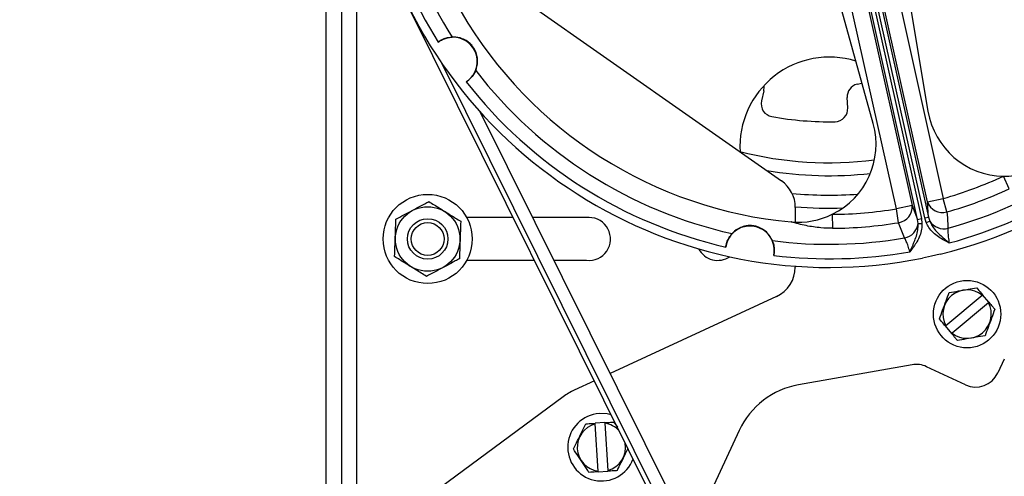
# Model space of a CAD drawing. Header units: inches. Extents: x 170 to 284, y 215 to 248.
# Tile 489 of 656: x 211.528 to 211.784, y 224.532 to 224.65. Entities that reach past the tile are written whole.
import ezdxf

# ---------------------------------------------------------------- set-up
doc = ezdxf.new("R2010")
doc.units = ezdxf.units.IN
doc.header["$LTSCALE"] = 0.25
doc.header["$MEASUREMENT"] = 0
doc.layers.add('ANNOTATIONS', color=1, linetype='Continuous')
doc.layers.add('RH FRONT OF HOOD', color=7, linetype='Continuous')
doc.styles.add('ARIAL', font='arial.ttf', dxfattribs={"height": 0.09375})
doc.dimstyles.new('STANDARD$0', dxfattribs={"dimtxt": 0.09375, "dimasz": 0.09375, "dimexe": 0.03125, "dimexo": 0.046875, "dimgap": 0.09, "dimtad": 0, "dimtih": 1, "dimtoh": 1, "dimdec": 4, "dimzin": 0, "dimdsep": 46, "dimtxsty": 'ARIAL', "dimcen": 0.09, "dimadec": 0, "dimazin": 0, "dimtfac": 1, "dimtdec": 4, "dimtofl": 0, "dimtmove": 0, "dimatfit": 1, "dimfxl": 1, "dimtolj": 1, "dimtzin": 0, "dimarcsym": 0})

# ---------------------------------------------------------------- blocks, each defined once
blk = doc.blocks.new('*D133')
at = {"layer": 'ANNOTATIONS', "color": 0, "lineweight": -2, "transparency": 16777216}
for p, q in [((211.573486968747, 225.2379811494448), (212.9080140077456, 225.2379811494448)), ((212.8767640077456, 225.1442311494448), (212.8767640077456, 222.8822775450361)), ((212.8767640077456, 220.1854637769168), (212.8767640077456, 222.4474173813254)), ((212.4115944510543, 220.0917137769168), (212.9080140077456, 220.0917137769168))]:
    blk.add_line(p, q, dxfattribs=at)
at = {"layer": 'ANNOTATIONS', "color": 0, "transparency": 16777216}
for points in [[(212.8611390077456, 225.1442311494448), (212.8923890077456, 225.1442311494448), (212.8767640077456, 225.2379811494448)], [(212.8611390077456, 220.1854637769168), (212.8923890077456, 220.1854637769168), (212.8767640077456, 220.0917137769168)]]:
    blk.add_solid(points, dxfattribs=at)
at = {"layer": 'defpoints', "color": 0, "transparency": 16777216}
for p in [(211.526611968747, 225.2379811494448), (212.3647194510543, 220.0917137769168), (212.8767640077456, 220.0917137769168)]:
    blk.add_point(p, dxfattribs=at)
at = {"layer": 'ANNOTATIONS', "color": 0, "transparency": 16777216, "insert": (212.8767640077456, 222.6648474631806), "char_height": 0.09375, "attachment_point": 5, "style": 'ARIAL'}
blk.add_mtext('\\A1;TOTAL\\PHEIGHT', dxfattribs=at)

msp = doc.modelspace()

# ---------------------------------------------------------------- hatches: boundary and pattern name
at = {"layer": 'RH FRONT OF HOOD'}
h = msp.add_hatch(dxfattribs=at)
h.set_pattern_fill('ANSI31', color=256, scale=0.34241245, angle=2.8e-322, style=0)
h.set_pattern_definition([(45, (200.7896657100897, 218.4993357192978), (-0.03026527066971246, 0.03026527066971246), [])])
edge = h.paths.add_edge_path(flags=0)
edge.add_arc((211.0763061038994, 224.3915581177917), 0.021400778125, 89.9999999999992, 390.52248781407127, ccw=False)
edge.add_line((211.0763061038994, 224.4129588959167), (211.1490687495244, 224.4129588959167))
edge.add_arc((211.1490687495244, 224.8238538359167), 0.4108949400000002, 270, 450.0000000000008)
edge.add_line((211.1490687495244, 225.2347487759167), (210.6654111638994, 225.2347487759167))
edge.add_arc((210.6654111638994, 225.2390289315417), 0.004280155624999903, 180.0000000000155, 269.9999999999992, ccw=False)
edge.add_line((210.6611310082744, 225.2390289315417), (210.6611310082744, 225.2818304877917))
edge.add_arc((210.6654111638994, 225.2818304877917), 0.004280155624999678, 360, 540, ccw=False)
edge.add_line((210.6696913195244, 225.2818304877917), (210.6696913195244, 225.2390289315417))
edge.add_line((210.6696913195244, 225.2390289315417), (210.6664589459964, 225.2390289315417))
edge.add_line((210.6664589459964, 225.2390289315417), (210.6664589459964, 225.2818304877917))
edge.add_arc((210.6654111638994, 225.2818304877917), 0.001047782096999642, 360, 540.0000000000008)
edge.add_line((210.6643633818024, 225.2818304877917), (210.6643633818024, 225.2390289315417))
edge.add_arc((210.6654111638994, 225.2390289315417), 0.001047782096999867, 180, 270)
edge.add_line((210.6654111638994, 225.2379811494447), (211.1490687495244, 225.2379811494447))
edge.add_arc((211.1490687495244, 224.8238538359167), 0.4141273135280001, 269.9999999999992, 450, ccw=False)
edge.add_line((211.1490687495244, 224.4097265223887), (211.0763061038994, 224.4097265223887))
edge.add_arc((211.0763061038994, 224.3915581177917), 0.018168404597, 450.0000000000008, 750.5224878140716)
edge.add_arc((211.0910543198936, 224.4002532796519), 0.001047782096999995, 390.5224878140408, 495.0000000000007)
edge.add_line((211.0903134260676, 224.4009941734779), (211.0816182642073, 224.3922990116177))
edge.add_line((211.0816182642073, 224.3922990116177), (211.0793326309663, 224.3945846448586))
edge.add_line((211.0793326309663, 224.3945846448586), (211.0880277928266, 224.4032798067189))
edge.add_arc((211.0910543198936, 224.4002532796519), 0.004280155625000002, 390.522487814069, 495.0000000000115, ccw=False)

# ---------------------------------------------------------------- linework, layer by layer
for p, q in [((211.6152252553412, 224.5131283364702), (211.6152252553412, 225.1014501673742)), ((211.6071300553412, 225.0934883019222), (211.6071300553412, 224.5210902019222)), ((211.6111776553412, 225.0934883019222), (211.6111776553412, 224.5210902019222)), ((211.7610275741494, 224.5983862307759), (211.7429687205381, 224.6794991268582)), ((211.7439526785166, 224.6797181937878), (211.7620115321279, 224.5986052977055)), ((211.7628836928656, 224.5987994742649), (211.7448248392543, 224.6799123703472)), ((211.7458087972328, 224.6801314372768), (211.7638676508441, 224.5990185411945)), ((211.7635805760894, 224.6029288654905), (211.7463898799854, 224.6801423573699)), ((211.7504897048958, 224.6810551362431), (211.7676804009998, 224.6038416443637)), ((211.7555287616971, 224.6011362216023), (211.7383380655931, 224.6783497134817)), ((211.7424378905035, 224.6792624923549), (211.7596285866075, 224.6020490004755)), ((211.7586625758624, 224.6565761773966), (211.7637338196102, 224.6265079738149)), ((211.6588452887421, 224.6552069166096), (211.7256368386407, 224.6084389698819)), ((211.7411248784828, 224.4273957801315), (211.6285992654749, 224.6537079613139)), ((211.7494864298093, 224.6233359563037), (211.7413223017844, 224.6527155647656)), ((211.7413363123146, 224.4298095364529), (211.637307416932, 224.6390330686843)), ((211.745299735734, 224.6335580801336), (211.7465623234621, 224.6338587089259)), ((211.7210228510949, 224.6318250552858), (211.7204333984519, 224.6291894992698)), ((211.7428737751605, 224.6273812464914), (211.7427139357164, 224.6300771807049)), ((211.7424203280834, 224.4350180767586), (211.6472778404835, 224.6263692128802)), ((211.7848928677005, 224.6063394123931), (211.783375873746, 224.6096381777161)), ((211.7635805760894, 224.6029288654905), (211.7676804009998, 224.6038416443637)), ((211.7638676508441, 224.5990185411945), (211.7635805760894, 224.6029288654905)), ((211.7686716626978, 224.6003487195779), (211.7676804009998, 224.6038416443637)), ((211.7292326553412, 224.6015314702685), (211.7292326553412, 224.5976935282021)), ((211.7596285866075, 224.6020490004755), (211.7555287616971, 224.6011362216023)), ((211.7561129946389, 224.5975526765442), (211.7555287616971, 224.6011362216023)), ((211.7596285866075, 224.6020490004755), (211.7610275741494, 224.5983862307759)), ((211.6558521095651, 224.5988968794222), (211.6437777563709, 224.5988968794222)), ((211.6755850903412, 224.5988968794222), (211.6609374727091, 224.5988968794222)), ((211.7388566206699, 224.5997264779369), (211.7388824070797, 224.5960957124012)), ((211.7576560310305, 224.5935888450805), (211.7561129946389, 224.5975526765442)), ((211.7610275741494, 224.5983862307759), (211.7620115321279, 224.5986052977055)), ((211.7611804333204, 224.5973145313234), (211.7610275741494, 224.5983862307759)), ((211.7620115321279, 224.5986052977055), (211.7621730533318, 224.5973497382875)), ((211.7628836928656, 224.5987994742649), (211.7638676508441, 224.5990185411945)), ((211.7632700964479, 224.5975939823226), (211.7628836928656, 224.5987994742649)), ((211.7632700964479, 224.5975939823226), (211.7641838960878, 224.5979832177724)), ((211.7638676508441, 224.5990185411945), (211.7641838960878, 224.5979832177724)), ((211.7611804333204, 224.5973145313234), (211.7621730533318, 224.5973497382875)), ((211.6437962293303, 224.5877659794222), (211.6613865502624, 224.5877659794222)), ((211.6664719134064, 224.5877659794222), (211.6749723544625, 224.5877659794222)), ((211.7623305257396, 224.5883635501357), (211.7623354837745, 224.5883412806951)), ((211.7646401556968, 224.5888543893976), (211.7623354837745, 224.5883412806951)), ((211.766944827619, 224.5893674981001), (211.7646401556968, 224.5888543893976)), ((211.7669398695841, 224.5893897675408), (211.766944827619, 224.5893674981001)), ((211.7292326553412, 224.5862554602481), (211.7292326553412, 224.586011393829)), ((211.7243437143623, 224.5783595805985), (211.6811050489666, 224.5583357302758)), ((211.7683677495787, 224.5708029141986), (211.7778321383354, 224.5786975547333)), ((211.7778321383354, 224.5786975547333), (211.7779565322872, 224.5788013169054)), ((211.779576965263, 224.5768586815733), (211.7779565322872, 224.5788013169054)), ((211.7794525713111, 224.5767549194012), (211.7699881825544, 224.5688602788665)), ((211.779576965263, 224.5768586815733), (211.7794525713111, 224.5767549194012)), ((211.7682433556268, 224.5706991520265), (211.7683677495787, 224.5708029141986)), ((211.7682433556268, 224.5706991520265), (211.7698637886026, 224.5687565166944)), ((211.7699881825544, 224.5688602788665), (211.7698637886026, 224.5687565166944)), ((211.7835874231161, 224.5620875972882), (211.7819016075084, 224.5584723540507)), ((211.7596091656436, 224.5606053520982), (211.7300971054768, 224.5554015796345)), ((211.7734745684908, 224.5554051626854), (211.7633902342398, 224.560107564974)), ((211.6769714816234, 224.5564214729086), (211.6717617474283, 224.5540088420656)), ((211.6688255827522, 224.5522684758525), (211.6174591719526, 224.5143085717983)), ((211.6796882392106, 224.5455611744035), (211.6771634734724, 224.5454024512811)), ((211.6771736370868, 224.5452407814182), (211.6771634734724, 224.5454024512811)), ((211.6779469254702, 224.5329402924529), (211.6771736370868, 224.5452407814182)), ((211.6796882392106, 224.5455611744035), (211.679698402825, 224.5453995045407)), ((211.679698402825, 224.5453995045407), (211.6804716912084, 224.5330990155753)), ((211.682070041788, 224.545710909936), (211.6829719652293, 224.5443532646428)), ((211.7146517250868, 224.5435499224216), (211.7019743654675, 224.5163632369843)), ((211.6779570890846, 224.53277862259), (211.6779469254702, 224.5329402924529)), ((211.6779570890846, 224.53277862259), (211.6804818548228, 224.5329373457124)), ((211.6804716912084, 224.5330990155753), (211.6804818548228, 224.5329373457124))]:
    msp.add_line(p, q, dxfattribs=at)
at = {"layer": 'RH FRONT OF HOOD', "flags": 128}
msp.add_lwpolyline([(211.6813779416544, 224.5475591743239), (211.6803057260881, 224.5478133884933), (211.6782724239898, 224.5479224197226)], dxfattribs=at)
at = {"layer": 'RH FRONT OF HOOD'}
for centre, radius in [((211.6336249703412, 224.5933145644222), 0.01158625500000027), ((211.6336249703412, 224.5933145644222), 0.008387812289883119), ((211.6336249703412, 224.5933145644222), 0.005270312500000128), ((211.6336249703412, 224.5933145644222), 0.004258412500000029), ((211.7739101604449, 224.5737789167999), 0.00876979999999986)]:
    msp.add_circle(centre, radius, dxfattribs=at)
for centre, radius, start, end in [((211.1157170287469, 224.8238538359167), 0.4141273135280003, 270, 90), ((211.7380867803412, 224.7081211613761), 0.1221869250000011, 283.6587680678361, 11.44430059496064), ((211.7380867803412, 224.7081211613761), 0.1221869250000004, 193.6587680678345, 281.4443005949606), ((211.7380867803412, 224.7081211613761), 0.1199682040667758, 195.0537021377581, 212.0316458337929), ((211.7380867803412, 224.7081211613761), 0.1161921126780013, 195.4070138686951, 212.4315598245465), ((211.7380867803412, 224.7081211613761), 0.1108046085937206, 210.2339605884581, 264.8691080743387), ((211.640200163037, 224.6394489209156), 0.006324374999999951, 302.9786711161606, 127.1243975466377), ((211.7380867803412, 224.6173619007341), 0.02323997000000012, 72.74833306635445, 183.4464935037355), ((211.7380867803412, 224.7081211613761), 0.1161921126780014, 217.6715088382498, 257.4315598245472), ((211.7380867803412, 224.7081211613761), 0.1199682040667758, 218.0714228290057, 257.0316458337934), ((211.746081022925, 224.6302768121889), 0.003373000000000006, 103.3930417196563, 183.3930417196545), ((211.7177311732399, 224.6325612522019), 0.00337299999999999, 347.393041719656, 10.35507774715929), ((211.7237250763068, 224.6284533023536), 0.003373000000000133, 167.3930417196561, 259.7810571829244), ((211.7395066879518, 224.6271816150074), 0.003373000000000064, 271.0050262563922, 3.393041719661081), ((211.7836899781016, 224.6298737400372), 0.02023800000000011, 189.5732988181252, 269.1107037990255), ((211.7380867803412, 224.7081211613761), 0.0843250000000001, 259.7810571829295, 271.0050262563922), ((211.7299872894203, 224.6179174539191), 0.02023800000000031, 295.9923648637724, 15.5297698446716), ((211.7380900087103, 224.7079525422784), 0.09481503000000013, 255.7590069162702, 277.103768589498), ((211.7380900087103, 224.7079525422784), 0.09818802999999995, 260.4504542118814, 276.2358904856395), ((211.7836899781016, 224.6298737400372), 0.02023800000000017, 269.1107037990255, 300.2339605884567), ((211.7208001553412, 224.6015314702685), 0.00843249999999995, 0, 55.00000000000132), ((211.7380867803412, 224.7081211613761), 0.1083974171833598, 285.8434811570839, 294.6961496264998), ((211.7380867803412, 224.7081211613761), 0.1161921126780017, 285.4070138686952, 302.4315598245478), ((211.7380867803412, 224.7081211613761), 0.1120282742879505, 285.8434811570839, 294.6961496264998), ((211.7380867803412, 224.7081211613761), 0.1199682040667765, 285.0537021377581, 302.0316458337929), ((211.7380900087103, 224.7079525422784), 0.10324753, 264.621563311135, 274.140921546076), ((211.7675159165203, 224.6043811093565), 0.004194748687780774, 200.2553838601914, 285.9931333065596), ((211.7380900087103, 224.7079525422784), 0.1066205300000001, 265.2338246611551, 271.924290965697), ((211.7380867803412, 224.7081211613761), 0.1083974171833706, 270.4069190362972, 279.2595875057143), ((211.7554488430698, 224.6016945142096), 0.004194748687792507, 279.1099353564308, 4.847684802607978), ((211.6755850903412, 224.5933145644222), 0.005582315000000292, 263.6983025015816, 90), ((211.7299872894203, 224.6179174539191), 0.02023800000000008, 264.869108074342, 295.9923648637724), ((211.7380867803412, 224.7081211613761), 0.1120282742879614, 270.4069190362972, 279.2595875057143), ((211.7678623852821, 224.6003271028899), 0.004361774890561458, 212.50475328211, 284.5207996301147), ((211.7174290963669, 224.590346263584), 0.006324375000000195, 347.9786711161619, 172.1243975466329), ((211.7568550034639, 224.5978764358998), 0.004361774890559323, 280.5822690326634, 352.5983153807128), ((211.7380867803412, 224.7081211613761), 0.1161921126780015, 262.671508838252, 279.6960547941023), ((211.7090385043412, 224.5933145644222), 0.005565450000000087, 207.3513854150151, 304.250733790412), ((211.7380867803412, 224.7081211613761), 0.1199682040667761, 263.0714228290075, 280.0493665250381), ((211.7208001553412, 224.586011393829), 0.008432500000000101, 294.8488811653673, 0), ((211.7739101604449, 224.5737789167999), 0.006290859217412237, 51.43216720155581, 208.2336156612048), ((211.7739101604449, 224.5737789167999), 0.00629085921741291, 231.4321672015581, 28.2336156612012), ((211.7607103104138, 224.5543604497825), 0.00634123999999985, 64.99999999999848, 100.0000000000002), ((211.7761544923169, 224.5611522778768), 0.006341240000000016, 245.0000000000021, 335.0000000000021), ((211.7337578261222, 224.5346406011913), 0.02108125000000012, 100.0000000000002, 154.9999999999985), ((211.6788488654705, 224.5387052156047), 0.01686499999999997, 114.8488811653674, 126.4644923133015), ((211.6788226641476, 224.5391698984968), 0.00876980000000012, 93.59724967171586, 339.8145639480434), ((211.6788226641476, 224.5391698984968), 0.006290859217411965, 105.1965254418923, 261.9979739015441), ((211.6788226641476, 224.5391698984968), 0.00629085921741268, 43.213927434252, 81.99797390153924), ((211.6788226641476, 224.5391698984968), 0.006290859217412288, 285.1965254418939, 9.660500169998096)]:
    msp.add_arc(centre, radius, start, end, dxfattribs=at)
for points, knots in [([(211.6363831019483, 224.6444915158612), (211.6366513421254, 224.64467617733), (211.6372584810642, 224.6450941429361), (211.6382891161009, 224.6455201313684), (211.6392838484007, 224.6457518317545), (211.6397857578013, 224.6457904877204), (211.6400168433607, 224.6458082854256)], [0, 0, 0, 0, 0.2096432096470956, 0.4745096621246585, 0.7580574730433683, 0.9999999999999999, 0.9999999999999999, 0.9999999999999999, 0.9999999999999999]), ([(211.6461175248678, 224.6371122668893), (211.6463607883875, 224.6378572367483), (211.6467030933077, 224.6389055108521), (211.6465553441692, 224.6407187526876), (211.6461926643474, 224.6419531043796), (211.6455857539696, 224.6430610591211), (211.6448560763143, 224.6439654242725), (211.643831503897, 224.6448325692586), (211.6422388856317, 224.6456422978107), (211.6409446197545, 224.645841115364), (211.6401411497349, 224.6458126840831), (211.6400168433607, 224.6458082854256)], [0, 0, 0, 0, 0.2359321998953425, 0.3319887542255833, 0.4289037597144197, 0.4920882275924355, 0.5554148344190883, 0.6317140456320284, 0.7480440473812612, 0.9610194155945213, 1, 1, 1, 1]), ([(211.6461175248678, 224.6371122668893), (211.6460051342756, 224.636865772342), (211.6457550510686, 224.636317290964), (211.6450265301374, 224.6352705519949), (211.6442062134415, 224.634520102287), (211.6437199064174, 224.6341951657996), (211.6436426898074, 224.6341435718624)], [0, 0, 0, 0, 0.2792249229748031, 0.621310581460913, 0.9398710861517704, 0.9999999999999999, 0.9999999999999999, 0.9999999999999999, 0.9999999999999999]), ([(211.6253538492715, 224.5984524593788), (211.6260537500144, 224.5988269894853), (211.6276217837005, 224.5996660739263), (211.6301559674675, 224.6010221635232), (211.632326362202, 224.6021835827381), (211.6335785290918, 224.6028536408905), (211.6339389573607, 224.6030465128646)], [0, 0, 0, 0, 0.2477854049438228, 0.5551299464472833, 0.8719469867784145, 0.9999999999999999, 0.9999999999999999, 0.9999999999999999, 0.9999999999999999]), ([(211.6339389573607, 224.6030465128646), (211.6348528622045, 224.6024788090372), (211.6367077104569, 224.6013266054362), (211.6395237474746, 224.5995773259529), (211.6413370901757, 224.5984509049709), (211.6422100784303, 224.5979086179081)], [0, 0, 0, 0, 0.3349620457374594, 0.679834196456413, 1, 1, 1, 1]), ([(211.7686716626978, 224.6003487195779), (211.7687407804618, 224.5993159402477), (211.7688354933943, 224.5979007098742), (211.7689303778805, 224.5964867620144), (211.7689560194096, 224.5961046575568)], [0, 0, 0, 0, 0.7297605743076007, 0.9999999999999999, 0.9999999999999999, 0.9999999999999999, 0.9999999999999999]), ([(211.625039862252, 224.5887205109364), (211.6250745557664, 224.5897958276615), (211.6251449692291, 224.5919782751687), (211.625251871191, 224.5952916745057), (211.6253207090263, 224.5974252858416), (211.6253538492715, 224.5984524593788)], [0, 0, 0, 0, 0.3349620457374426, 0.6798341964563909, 1, 1, 1, 1]), ([(211.6422100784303, 224.5979086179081), (211.6421753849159, 224.596833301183), (211.6421049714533, 224.5946508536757), (211.6419980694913, 224.5913374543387), (211.641929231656, 224.5892038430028), (211.6418960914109, 224.5881766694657)], [0, 0, 0, 0, 0.3349620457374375, 0.6798341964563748, 1, 1, 1, 1]), ([(211.7388824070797, 224.5960957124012), (211.7378883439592, 224.596117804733), (211.7355601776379, 224.5961695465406), (211.7319518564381, 224.5967298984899), (211.7294320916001, 224.5973757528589), (211.7281882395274, 224.597757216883), (211.728177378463, 224.5977605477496)], [0, 0, 0, 0, 0.2681049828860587, 0.627920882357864, 0.9967510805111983, 1, 1, 1, 1]), ([(211.7692454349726, 224.5922699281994), (211.7692404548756, 224.5922723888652), (211.7687589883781, 224.592510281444), (211.7678093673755, 224.5929961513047), (211.7659207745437, 224.5941597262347), (211.7642390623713, 224.5956689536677), (211.7634920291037, 224.5971530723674), (211.7632700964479, 224.5975939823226)], [0, 0, 0, 0, 0.002041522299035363, 0.1973705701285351, 0.3913282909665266, 0.8191725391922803, 1, 1, 1, 1]), ([(211.7641838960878, 224.5979832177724), (211.7643674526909, 224.5975947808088), (211.7650117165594, 224.5962314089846), (211.7668008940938, 224.5943533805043), (211.7684204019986, 224.5929575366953), (211.7692414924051, 224.5922732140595), (211.7692454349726, 224.5922699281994)], [0, 0, 0, 0, 0.1669614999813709, 0.5860168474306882, 0.998012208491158, 0.9999999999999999, 0.9999999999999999, 0.9999999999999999, 0.9999999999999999]), ([(211.7232655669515, 224.592878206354), (211.7229108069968, 224.5935769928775), (211.7224116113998, 224.5945602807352), (211.7210249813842, 224.5957379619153), (211.719895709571, 224.5963543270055), (211.7186831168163, 224.5967086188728), (211.717527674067, 224.5968321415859), (211.716190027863, 224.5967208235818), (211.7144913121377, 224.5961672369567), (211.713435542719, 224.5953926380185), (211.7128875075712, 224.5948043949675), (211.7128027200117, 224.5947133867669)], [0, 0, 0, 0, 0.2359321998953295, 0.3319887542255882, 0.4289037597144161, 0.492088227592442, 0.5554148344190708, 0.6317140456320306, 0.7480440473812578, 0.9610194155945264, 1, 1, 1, 1]), ([(211.7621730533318, 224.5973497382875), (211.7621591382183, 224.5968563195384), (211.762112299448, 224.5951954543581), (211.761229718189, 224.5931153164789), (211.7600131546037, 224.5912604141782), (211.7593593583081, 224.5904175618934), (211.7590242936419, 224.5899978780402), (211.7590208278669, 224.5899935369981)], [0, 0, 0, 0, 0.1808274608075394, 0.6086717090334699, 0.8026294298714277, 0.997958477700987, 1, 1, 1, 1]), ([(211.7590208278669, 224.5899935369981), (211.7590230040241, 224.5899981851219), (211.7594762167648, 224.5909662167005), (211.7603505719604, 224.5929172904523), (211.7611740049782, 224.5953769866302), (211.7611790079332, 224.5968849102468), (211.7611804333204, 224.5973145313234)], [0, 0, 0, 0, 0.001987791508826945, 0.4139831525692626, 0.8330385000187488, 1, 1, 1, 1]), ([(211.7689560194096, 224.5961046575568), (211.7689375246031, 224.5957952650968), (211.7689006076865, 224.595177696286), (211.7690001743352, 224.5938069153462), (211.7691623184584, 224.592790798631), (211.7692454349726, 224.5922699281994)], [0, 0, 0, 0, 0.3285501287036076, 0.6558088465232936, 1, 1, 1, 1]), ([(211.7111643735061, 224.5912128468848), (211.7112230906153, 224.5915314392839), (211.7113563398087, 224.5922544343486), (211.7117824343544, 224.5932833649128), (211.7123225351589, 224.5941529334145), (211.7126509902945, 224.5945362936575), (211.7128027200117, 224.5947133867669)], [0, 0, 0, 0, 0.2085581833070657, 0.4732898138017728, 0.7566864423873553, 1, 1, 1, 1]), ([(211.7232655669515, 224.592878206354), (211.7233603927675, 224.5926244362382), (211.7235713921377, 224.5920597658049), (211.7237964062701, 224.5908044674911), (211.7237470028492, 224.5896937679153), (211.7236328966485, 224.5891201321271), (211.7236147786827, 224.5890290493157)], [0, 0, 0, 0, 0.2792249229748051, 0.6213105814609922, 0.9398710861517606, 1, 1, 1, 1]), ([(211.7590208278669, 224.5899935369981), (211.7590129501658, 224.5900229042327), (211.7588764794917, 224.590531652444), (211.7585769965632, 224.5915132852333), (211.7581005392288, 224.592773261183), (211.7578043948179, 224.5933166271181), (211.7576560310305, 224.5935888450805)], [0, 0, 0, 0, 0.01987989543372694, 0.3443927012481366, 0.6715508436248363, 1, 1, 1, 1]), ([(211.6333109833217, 224.5835826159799), (211.6323970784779, 224.5841503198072), (211.6305422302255, 224.5853025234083), (211.6277261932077, 224.5870518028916), (211.6259128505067, 224.5881782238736), (211.625039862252, 224.5887205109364)], [0, 0, 0, 0, 0.3349620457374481, 0.6798341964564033, 1, 1, 1, 1]), ([(211.6418960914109, 224.5881766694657), (211.6415356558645, 224.5879837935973), (211.6403094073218, 224.5873276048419), (211.6381405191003, 224.5861669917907), (211.6356048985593, 224.5848101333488), (211.6340108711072, 224.5839571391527), (211.6333109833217, 224.5835826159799)], [0, 0, 0, 0, 0.1280535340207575, 0.4356547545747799, 0.7522135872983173, 1, 1, 1, 1]), ([(211.769232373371, 224.5793868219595), (211.7700303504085, 224.5795251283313), (211.7716499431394, 224.5798058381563), (211.7740995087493, 224.580230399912), (211.7756741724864, 224.5805033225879), (211.7764278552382, 224.5806339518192)], [0, 0, 0, 0, 0.3361519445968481, 0.6822617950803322, 1, 1, 1, 1]), ([(211.7764278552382, 224.5806339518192), (211.7768056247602, 224.580181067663), (211.7773112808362, 224.5795748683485), (211.7778262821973, 224.5789574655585), (211.7779565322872, 224.5788013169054)], [0, 0, 0, 0, 0.7470878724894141, 1, 1, 1, 1]), ([(211.7667146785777, 224.5725317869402), (211.7669938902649, 224.5732920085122), (211.7675605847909, 224.5748349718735), (211.7684176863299, 224.5771686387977), (211.7689686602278, 224.5786687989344), (211.769232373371, 224.5793868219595)], [0, 0, 0, 0, 0.3361519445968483, 0.6822617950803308, 0.9999999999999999, 0.9999999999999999, 0.9999999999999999, 0.9999999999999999]), ([(211.7811056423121, 224.5750260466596), (211.7808264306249, 224.5742658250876), (211.7802597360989, 224.5727228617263), (211.7794026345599, 224.5703891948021), (211.778851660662, 224.5688890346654), (211.7785879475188, 224.5681710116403)], [0, 0, 0, 0, 0.336151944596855, 0.6822617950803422, 1, 1, 1, 1]), ([(211.779576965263, 224.5768586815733), (211.7798909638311, 224.576482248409), (211.7804053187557, 224.5758656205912), (211.7809093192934, 224.5752614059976), (211.7811056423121, 224.5750260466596)], [0, 0, 0, 0, 0.6104706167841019, 1, 1, 1, 1]), ([(211.7682433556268, 224.5706991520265), (211.7681131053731, 224.570855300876), (211.7675981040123, 224.5714727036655), (211.7670924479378, 224.5720789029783), (211.7667146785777, 224.5725317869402)], [0, 0, 0, 0, 0.2529124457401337, 1, 1, 1, 1]), ([(211.7713924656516, 224.5669238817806), (211.7711961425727, 224.567159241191), (211.7706921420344, 224.5677634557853), (211.7701777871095, 224.5683800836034), (211.7698637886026, 224.5687565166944)], [0, 0, 0, 0, 0.3895295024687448, 1, 1, 1, 1]), ([(211.7785879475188, 224.5681710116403), (211.7777899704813, 224.5680327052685), (211.7761703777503, 224.5677519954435), (211.7737208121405, 224.5673274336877), (211.7721461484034, 224.5670545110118), (211.7713924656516, 224.5669238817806)], [0, 0, 0, 0, 0.3361519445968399, 0.6822617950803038, 1, 1, 1, 1]), ([(211.6715342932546, 224.5387117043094), (211.6718944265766, 224.5394371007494), (211.6726253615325, 224.5409093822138), (211.6737308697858, 224.5431361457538), (211.6744415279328, 224.5445675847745), (211.674781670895, 224.5452527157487)], [0, 0, 0, 0, 0.3361519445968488, 0.6822617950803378, 0.9999999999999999, 0.9999999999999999, 0.9999999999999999, 0.9999999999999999]), ([(211.674781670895, 224.5452527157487), (211.6753702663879, 224.5452897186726), (211.6761581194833, 224.5453392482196), (211.6769605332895, 224.5453896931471), (211.6771634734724, 224.5454024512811)], [0, 0, 0, 0, 0.7470878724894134, 0.9999999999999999, 0.9999999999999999, 0.9999999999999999, 0.9999999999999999]), ([(211.6796882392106, 224.5455611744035), (211.6801774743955, 224.5455919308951), (211.6809788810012, 224.5456423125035), (211.6817641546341, 224.5456916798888), (211.682070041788, 224.545710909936)], [0, 0, 0, 0, 0.6104706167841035, 1, 1, 1, 1]), ([(211.6755752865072, 224.5326288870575), (211.6751271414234, 224.5333034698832), (211.6742175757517, 224.5346726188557), (211.6728418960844, 224.5367433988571), (211.671957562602, 224.5380745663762), (211.6715342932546, 224.5387117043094)], [0, 0, 0, 0, 0.336151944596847, 0.6822617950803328, 1, 1, 1, 1]), ([(211.6857165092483, 224.5388334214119), (211.685486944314, 224.5383710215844), (211.6848861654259, 224.537160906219), (211.6839141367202, 224.5352030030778), (211.6832036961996, 224.5337720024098), (211.6828636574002, 224.5330870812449)], [0, 0, 0, 0, 0.2438125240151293, 0.6380652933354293, 1, 1, 1, 1]), ([(211.6779570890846, 224.53277862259), (211.6777541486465, 224.53276586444), (211.6769517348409, 224.5327154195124), (211.6761638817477, 224.5326658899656), (211.6755752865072, 224.5326288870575)], [0, 0, 0, 0, 0.2529124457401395, 0.9999999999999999, 0.9999999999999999, 0.9999999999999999, 0.9999999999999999]), ([(211.6828636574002, 224.5330870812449), (211.6825577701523, 224.5330678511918), (211.6817724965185, 224.5330184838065), (211.6809710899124, 224.532968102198), (211.6804818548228, 224.5329373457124)], [0, 0, 0, 0, 0.3895295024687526, 1, 1, 1, 1])]:
    msp.add_open_spline(points, degree=3, knots=knots, dxfattribs=at)

# ---------------------------------------------------------------- dimensions: what is measured, and where the dimension line sits
at = {"layer": 'ANNOTATIONS'}
dim = msp.add_linear_dim(base=(212.8767640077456, 220.0917137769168), p1=(211.5266119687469, 225.2379811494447), p2=(212.3647194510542, 220.0917137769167), angle=90, text='TOTAL\\PHEIGHT', dimstyle='STANDARD$0', dxfattribs=at)
dim.commit()
dim.dimension.update_dxf_attribs({"geometry": '*D133', "text_midpoint": (212.8767640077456, 222.6648474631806)})

doc.saveas('drawing.dxf')
